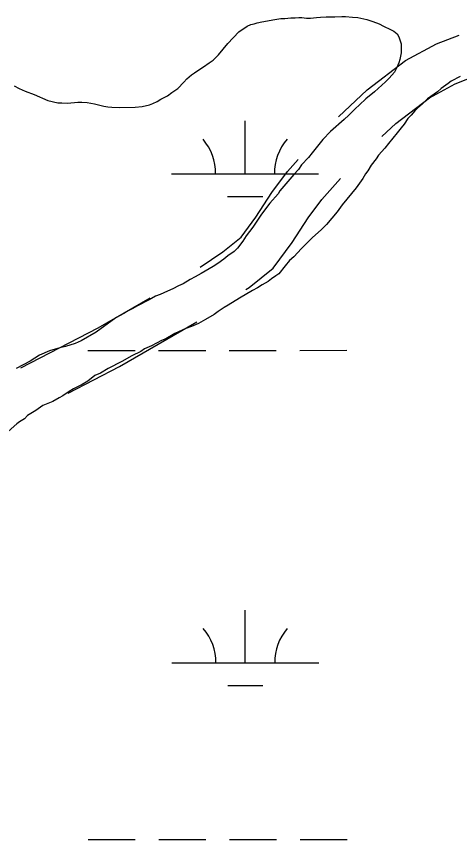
# Model space of a CAD drawing. Extents: x 3279314 to 3317160, y 734079 to 759431.
# Drawn here: x 3295826 to 3296127, y 746040 to 746600 of the extents above; entities that cross this region are included whole.
import ezdxf

# ---------------------------------------------------------------- set-up
doc = ezdxf.new("R2010")
doc.units = 0
for name, color, linetype in [('V-ROAD-CNTR', 7, 'Continuous'), ('V-SITE-VEGE', 7, 'Continuous'), ('V-WETL-SWMP', 7, 'Continuous')]:
    doc.layers.add(name, color=color, linetype=linetype)

msp = doc.modelspace()

# ---------------------------------------------------------------- linework, layer by layer
at = {"layer": 'V-ROAD-CNTR'}
for points in [[(3296045.27, 746531.18), (3296064.62, 746549.6), (3296090.73, 746569.6), (3296111.91, 746580.91), (3296127.13, 746586.94)], [(3296074.73, 746517.8), (3296084.14, 746526.76), (3296107.03, 746544.29), (3296124.54, 746553.65), (3296156.8, 746566.43), (3296160.38, 746566.91)], [(3295951.21, 746429.13), (3295966.64, 746439.5), (3295979.05, 746449.41), (3295988.99, 746462.93), (3295999.94, 746479.86), (3296010.65, 746494.11), (3296017.8, 746502.15)], [(3295982.25, 746413.85), (3295984.39, 746415.29), (3296000.87, 746428.44), (3296013.69, 746445.89), (3296024.56, 746462.68), (3296033.89, 746475.1), (3296046.61, 746489.4)], [(3295829.29, 746360.53), (3295881.97, 746387.72), (3295917.19, 746408.14)], [(3295861.43, 746343.36), (3295896.38, 746361.4), (3295948.86, 746391.83)]]:
    msp.add_lwpolyline(points, dxfattribs=at)
at = {"layer": 'V-SITE-VEGE'}
for p, q in [((3296127.83, 746558.68), (3296121.85, 746555.65)), ((3296119.72, 746553.93), (3296115.03, 746550.48)), ((3296121.85, 746555.65), (3296119.72, 746553.93)), ((3296112.47, 746548.33), (3296105.64, 746543.58)), ((3296115.03, 746550.48), (3296112.47, 746548.33)), ((3296102.23, 746540.14), (3296098.82, 746537.12)), ((3296105.64, 746543.58), (3296102.23, 746540.14)), ((3296097.12, 746535.4), (3296094.56, 746532.39)), ((3296098.82, 746537.12), (3296097.12, 746535.4)), ((3296092.43, 746530.24), (3296089.88, 746526.37)), ((3296094.56, 746532.39), (3296092.43, 746530.24)), ((3296087.76, 746523.79), (3296085.2, 746520.35)), ((3296089.88, 746526.37), (3296087.76, 746523.79)), ((3296085.2, 746520.35), (3296079.24, 746513.04)), ((3296079.24, 746513.04), (3296076.69, 746510.03)), ((3296076.69, 746510.03), (3296072.43, 746505.29)), ((3296070.73, 746502.72), (3296067.33, 746498.42)), ((3296072.43, 746505.29), (3296070.73, 746502.72)), ((3296067.33, 746498.42), (3296065.21, 746494.55)), ((3296061.81, 746489.39), (3296057.13, 746482.95)), ((3296063.51, 746492.4), (3296061.81, 746489.39)), ((3296065.21, 746494.55), (3296063.51, 746492.4)), ((3296057.13, 746482.95), (3296047.77, 746471.34)), ((3296047.77, 746471.34), (3296044.37, 746466.61)), ((3296044.37, 746466.61), (3296037.13, 746458.01)), ((3296037.13, 746458.01), (3296033.72, 746454.56)), ((3296033.72, 746454.56), (3296027.33, 746448.96)), ((3296027.33, 746448.96), (3296020.08, 746441.65)), ((3296020.08, 746441.65), (3296014.97, 746436.05)), ((3296011.99, 746433.47), (3296009.01, 746430.03)), ((3296014.97, 746436.05), (3296011.99, 746433.47)), ((3296009.01, 746430.03), (3296004.75, 746424.44)), ((3296002.62, 746423.14), (3295999.63, 746420.99)), ((3296004.75, 746424.44), (3296002.62, 746423.14)), ((3295993.23, 746417.1), (3295990.24, 746414.94)), ((3295997.5, 746419.26), (3295993.23, 746417.1)), ((3295999.63, 746420.99), (3295997.5, 746419.26)), ((3295986.82, 746413.21), (3295977.86, 746408.03)), ((3295990.24, 746414.94), (3295986.82, 746413.21)), ((3295977.86, 746408.03), (3295970.17, 746403.28)), ((3295967.61, 746401.55), (3295963.34, 746398.96)), ((3295970.17, 746403.28), (3295967.61, 746401.55)), ((3295960.78, 746396.8), (3295954.81, 746393.35)), ((3295963.34, 746398.96), (3295960.78, 746396.8)), ((3295945.41, 746388.59), (3295941.56, 746387.28)), ((3295950.11, 746390.75), (3295945.41, 746388.59)), ((3295954.81, 746393.35), (3295950.11, 746390.75)), ((3295933.87, 746383.82), (3295927.89, 746380.36)), ((3295941.56, 746387.28), (3295933.87, 746383.82)), ((3295924.9, 746379.06), (3295918.07, 746375.6)), ((3295927.89, 746380.36), (3295924.9, 746379.06)), ((3295910.81, 746371.71), (3295904.83, 746368.68)), ((3295913.37, 746373.44), (3295910.81, 746371.71)), ((3295918.07, 746375.6), (3295913.37, 746373.44)), ((3295904.83, 746368.68), (3295897.99, 746364.79)), ((3295897.99, 746364.79), (3295888.6, 746360.03)), ((3295879.63, 746355.28), (3295874.94, 746351.4)), ((3295883.47, 746357.01), (3295879.63, 746355.28)), ((3295888.6, 746360.03), (3295883.47, 746357.01)), ((3295874.94, 746351.4), (3295871.09, 746349.23)), ((3295862.12, 746344.48), (3295857.86, 746341.46)), ((3295865.11, 746346.21), (3295862.12, 746344.48)), ((3295871.09, 746349.23), (3295865.11, 746346.21)), ((3295855.29, 746340.16), (3295851.02, 746337.57)), ((3295857.86, 746341.46), (3295855.29, 746340.16)), ((3295844.19, 746334.97), (3295839.5, 746331.52)), ((3295851.02, 746337.57), (3295844.19, 746334.97)), ((3295833.94, 746328.06), (3295831.81, 746325.91)), ((3295839.5, 746331.52), (3295833.94, 746328.06)), ((3295826.69, 746322.46), (3295820.72, 746317.29)), ((3295828.4, 746323.75), (3295826.69, 746322.46)), ((3295831.81, 746325.91), (3295828.4, 746323.75))]:
    msp.add_line(p, q, dxfattribs=at)
for points in [[(3295879.44, 746540.09), (3295885.65, 746538.63), (3295888.39, 746538.15), (3295891.12, 746537.91), (3295896.33, 746537.69), (3295907.01, 746537.75), (3295911.72, 746538.27), (3295916.68, 746539.54), (3295918.92, 746540.29), (3295921.89, 746541.8), (3295924.36, 746543.3), (3295929.07, 746545.56), (3295932.04, 746547.81), (3295936, 746550.56), (3295940.19, 746554.8), (3295942.17, 746557.05), (3295945.38, 746559.79), (3295947.36, 746561.29), (3295951.07, 746563.79), (3295953.55, 746565.3), (3295957.26, 746568.05), (3295959.98, 746569.8), (3295963.69, 746573.54), (3295970.1, 746581.27), (3295977.51, 746589.01), (3295983.2, 746593.01), (3295985.68, 746594.02), (3295987.91, 746594.52), (3295989.89, 746595.28), (3295993.12, 746595.79), (3296002.05, 746597.58), (3296006.02, 746598.09), (3296008.75, 746598.11), (3296012.72, 746598.62), (3296015.7, 746598.64), (3296018.18, 746598.9), (3296020.41, 746598.91), (3296023.4, 746598.43), (3296026.13, 746598.44), (3296030.35, 746598.96), (3296033.08, 746598.98), (3296036.8, 746599.24), (3296042.76, 746599.27), (3296047.48, 746599.55), (3296049.96, 746599.56), (3296054.68, 746599.09), (3296058.41, 746598.86), (3296064.37, 746597.4), (3296068.6, 746596.18), (3296072.83, 746594.46), (3296075.82, 746592.99), (3296080.55, 746590.78), (3296082.79, 746589.55), (3296085.03, 746587.82), (3296086.28, 746585.59), (3296087.8, 746580.88), (3296087.83, 746574.92), (3296086.86, 746570.2), (3296086.13, 746567.96), (3296084.65, 746564.48), (3296083.18, 746561.74), (3296079.72, 746557.5), (3296077.25, 746555), (3296069.59, 746548.26), (3296063.9, 746543.52), (3296059.46, 746539.52), (3296056.49, 746536.77), (3296052.29, 746532.53), (3296049.08, 746529.54), (3296039.68, 746521.29), (3296034.5, 746515.8), (3296027.34, 746506.83), (3296024.88, 746503.59), (3296020.18, 746498.6), (3296017.97, 746495.36), (3296014.75, 746492.12), (3296005.38, 746480.89), (3296004.15, 746478.9), (3295998.46, 746472.66), (3295992.79, 746465.19), (3295991.07, 746462.45), (3295986.88, 746456.22), (3295982.44, 746450.24), (3295980.23, 746446.75), (3295976.52, 746442.01), (3295974.3, 746439.77), (3295970.1, 746436.77), (3295967.38, 746434.52), (3295963.17, 746431.52), (3295959.95, 746429.51), (3295951.79, 746424.75), (3295947.82, 746422.5), (3295944.36, 746420.74), (3295939.65, 746417.74), (3295936.43, 746416.23), (3295932.72, 746414.23), (3295929, 746412.72), (3295924.05, 746410.46), (3295920.83, 746409.2), (3295916.62, 746406.7), (3295908.69, 746402.68)], [(3295824.75, 746552.47), (3295828.23, 746550.51), (3295832.22, 746548.79), (3295838.43, 746546.58), (3295847.64, 746542.41), (3295854.36, 746540.71), (3295857.09, 746540.72), (3295861.06, 746540.49), (3295868.01, 746541.27), (3295870.74, 746541.29), (3295874.47, 746541.06), (3295879.44, 746540.09)], [(3295908.69, 746402.68), (3295905.48, 746400.93), (3295902.25, 746399.42), (3295899.28, 746397.42), (3295893.84, 746394.66), (3295880.48, 746384.91), (3295870.33, 746378.9), (3295866.12, 746377.14), (3295859.67, 746375.12), (3295855.7, 746374.11), (3295848.76, 746372.08), (3295842.07, 746369.07), (3295835.64, 746365.06), (3295826.23, 746360.05)]]:
    msp.add_lwpolyline(points, dxfattribs=at)
at = {"layer": 'V-WETL-SWMP'}
for p, q in [((3295981.72, 746492.5), (3295981.7, 746528.5)), ((3295931.72, 746492.48), (3296031.72, 746492.53)), ((3295969.73, 746477.07), (3295993.73, 746477.08)), ((3295874.94, 746372.38), (3295906.94, 746372.4)), ((3295922.94, 746372.4), (3295954.94, 746372.42)), ((3295970.94, 746372.43), (3296002.94, 746372.44)), ((3296018.94, 746372.45), (3296050.94, 746372.47)), ((3295981.89, 746159.83), (3295981.87, 746195.83)), ((3295931.89, 746159.8), (3296031.89, 746159.86)), ((3295969.9, 746144.39), (3295993.9, 746144.4)), ((3295875.11, 746039.7), (3295907.11, 746039.72)), ((3295923.11, 746039.73), (3295955.11, 746039.75)), ((3295971.11, 746039.75), (3296003.11, 746039.77)), ((3296019.11, 746039.78), (3296051.11, 746039.79))]:
    msp.add_line(p, q, dxfattribs=at)
for centre, start, end in [((3295926.48, 746492.95), 359.2573, 40.801), ((3296036.96, 746493.01), 139.2573, 180.801), ((3295926.65, 746160.28), 359.2573, 40.801), ((3296037.13, 746160.33), 139.2573, 180.801)]:
    msp.add_arc(centre, 35.25, start, end, dxfattribs=at)

doc.saveas('drawing.dxf')
